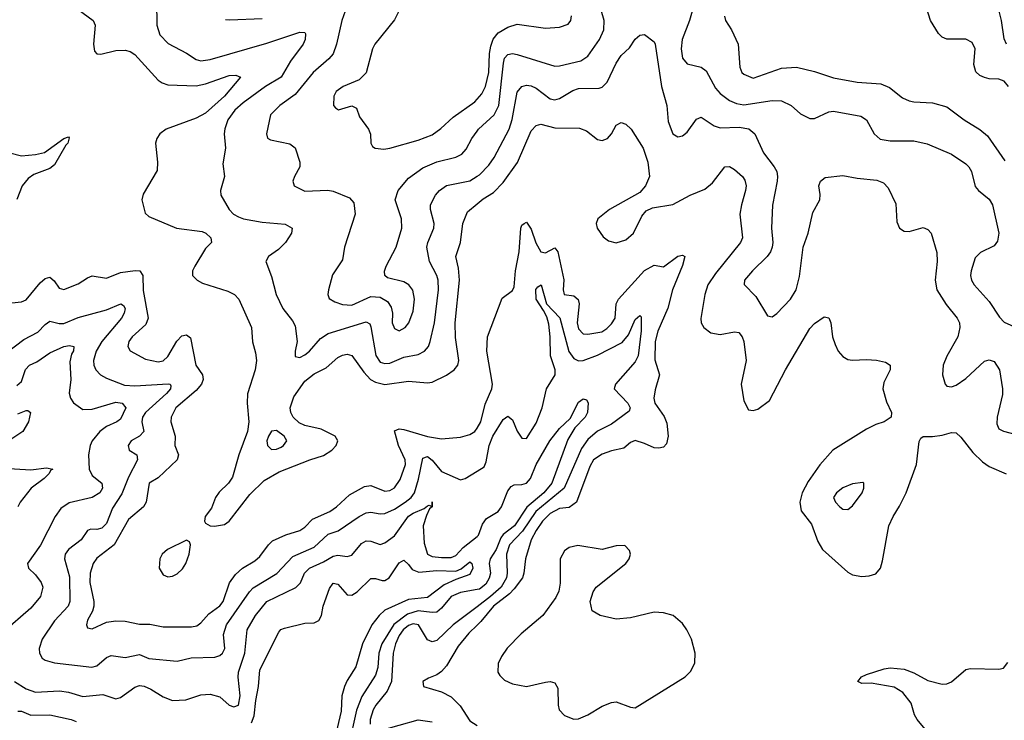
# Model space of a CAD drawing. Header units: inches. Extents: x 1649636 to 1815363, y 506543 to 641975.
# Tile 465 of 656: x 1758063 to 1762234, y 531346 to 534314. Entities that reach past the tile are written whole.
import ezdxf

# ---------------------------------------------------------------- set-up
doc = ezdxf.new("R2010")
doc.units = ezdxf.units.IN
doc.header["$MEASUREMENT"] = 0
doc.layers.add('B7553', color=7, linetype='Continuous')
doc.layers.add('B7563', color=7, linetype='Continuous')

msp = doc.modelspace()

# ---------------------------------------------------------------- linework, layer by layer
at = {"layer": 'B7553', "color": 5}
for points, elevation in [([(1759463.2, 534410), (1759427.9, 534310), (1759404.8, 534210), (1759390.6, 534169.4), (1759372.4, 534147.6), (1759306.1, 534090), (1759230, 533997), (1759164.2, 533950), (1759125.3, 533910), (1759107.6, 533830), (1759112.3, 533812.3), (1759124.7, 533804.7), (1759207.3, 533787.3), (1759230.2, 533770.2), (1759248.9, 533710), (1759248.9, 533690), (1759226.3, 533650), (1759220.3, 533630), (1759226, 533610), (1759270, 533588), (1759368.3, 533591.7), (1759390, 533587.8), (1759459.4, 533559.4), (1759478.3, 533538.3), (1759483.5, 533490), (1759439.3, 533350), (1759430, 533296), (1759387.7, 533232.3), (1759371, 533170), (1759368, 533150), (1759373.3, 533133.3), (1759398, 533118), (1759430, 533107.2), (1759470, 533105.1), (1759550, 533140.6), (1759590, 533138.4), (1759620.7, 533120.7), (1759636.4, 533096.4), (1759641.5, 533070), (1759640.8, 533030), (1759650, 533005), (1759670, 532995.6), (1759696.2, 533010), (1759711.1, 533030), (1759730, 533079.1), (1759734.8, 533130), (1759727.4, 533167.4), (1759711.2, 533191.2), (1759690, 533203), (1759620.9, 533220.9), (1759609.6, 533230), (1759608, 533248), (1759614.7, 533270), (1759657.3, 533350), (1759681.2, 533430), (1759680.6, 533470), (1759653.6, 533550), (1759666, 533590), (1759710, 533642.7), (1759770, 533686.5), (1759830, 533711.8), (1759910, 533731.4), (1759935.3, 533744.7), (1759954.3, 533765.7), (1759977.5, 533810), (1760000, 533841.4)], 560), ([(1758268.5, 534388.5), (1758373.4, 534310), (1758382.3, 534290), (1758374.7, 534210), (1758379.9, 534179.9), (1758389, 534169), (1758407, 534167), (1758470, 534183.5), (1758510, 534183.9), (1758530, 534178.7), (1758550, 534166), (1758650, 534057.5), (1758666.2, 534046.2), (1758690, 534038), (1758810, 534032.9), (1758850, 534041.3), (1758950, 534077.3), (1758978.3, 534078.3), (1758998, 534070), (1758930.1, 533990), (1758850, 533917.5), (1758810, 533896.6), (1758683.1, 533850), (1758655.8, 533830), (1758643.6, 533810), (1758638.5, 533790), (1758647.1, 533710), (1758644.6, 533675.4), (1758585.7, 533574.3), (1758580.2, 533550), (1758594.8, 533494.8), (1758610, 533479.5), (1758727.4, 533430), (1758836, 533416), (1758851.1, 533410), (1758872.4, 533390), (1758875.3, 533370), (1758850, 533344.7), (1758804.2, 533270), (1758794.2, 533250), (1758794.6, 533230), (1758814, 533210), (1758837.6, 533197.6), (1758944, 533164), (1758972.8, 533150), (1758991.4, 533130), (1759044.1, 533010), (1759049.4, 532949.4), (1759062.3, 532902.3), (1759065.4, 532870), (1759059.6, 532830), (1759028.3, 532728.3), (1759026.2, 532690), (1759033.8, 532610), (1759027.2, 532570), (1758991.4, 532470), (1758964.4, 532375.6), (1758947.2, 532350), (1758907.8, 532312.2), (1758892.8, 532290), (1758874.8, 532245.2), (1758848.1, 532210), (1758844.9, 532190), (1758850, 532180.5), (1758870.2, 532170.2), (1758887.9, 532167.9), (1758930, 532175.5), (1758950.6, 532190), (1759038, 532302), (1759097.7, 532362.3), (1759161.9, 532398.1), (1759292.2, 532450), (1759350, 532468), (1759384.9, 532490), (1759403, 532510), (1759410.7, 532530), (1759398.8, 532550), (1759339.2, 532579.2), (1759270, 532595.4), (1759246.1, 532606.1), (1759220.7, 532630), (1759211.3, 532650), (1759209, 532670), (1759223.8, 532716.2), (1759270, 532783.3), (1759310, 532814), (1759360.7, 532839.3), (1759410, 532882.5), (1759430, 532893.4), (1759450, 532897.3), (1759470, 532891), (1759520.1, 532820.1), (1759549, 532790), (1759570, 532778.7), (1759610, 532768.8), (1759710, 532782.8), (1759790, 532775.1), (1759810, 532777.8), (1759870, 532807.4), (1759903.5, 532830), (1759918.6, 532850), (1759923.1, 532870), (1759908.1, 532968.1), (1759906.7, 533030), (1759925.8, 533210), (1759921.1, 533261.1), (1759909.8, 533310), (1759929.4, 533370.6), (1759940.2, 533450), (1759960.1, 533499.9), (1760000, 533533.4)], 520), ([(1758642.3, 534390), (1758643.9, 534290), (1758656.9, 534250), (1758692.1, 534212.1), (1758770, 534171.3), (1758810, 534144.3), (1758830, 534139.8), (1758870, 534144.8), (1759110, 534214.7), (1759250, 534261.1), (1759270, 534259.3), (1759273.5, 534253.5), (1759272.3, 534230), (1759264, 534210), (1759210, 534137.3), (1759169.8, 534070.2), (1759104.4, 534030), (1759010, 533961.8), (1758973.4, 533930), (1758944.8, 533890), (1758931.1, 533851.1), (1758928.6, 533830), (1758935.2, 533770), (1758922.6, 533702.6), (1758930.3, 533650), (1758913.4, 533590), (1758915.3, 533570), (1758950.4, 533510), (1758968.4, 533490), (1758990, 533478.5), (1759010.2, 533470.2), (1759090, 533456.4), (1759187.9, 533447.9), (1759216.4, 533430), (1759213.4, 533410), (1759188.7, 533370), (1759159.3, 533340.7), (1759117.1, 533310), (1759106, 533290), (1759130, 533226), (1759148.9, 533150), (1759178, 533090), (1759218.6, 533038.6), (1759230, 533016.3), (1759238.2, 532950), (1759229, 532909), (1759230, 532886.7), (1759250, 532883.5), (1759270, 532894.7), (1759290, 532910.2), (1759337.2, 532962.8), (1759370, 532984.4), (1759530, 533033.6), (1759545.3, 533025.3), (1759550, 533013), (1759570.9, 532890.9), (1759590, 532863.1), (1759610, 532857.1), (1759630, 532859), (1759690, 532884.2), (1759750, 532895.1), (1759776.8, 532910), (1759794.2, 532930), (1759801.4, 532950), (1759819.2, 533030), (1759836.7, 533170), (1759834.9, 533210), (1759829.3, 533230), (1759798.5, 533290), (1759787.5, 533350), (1759791.3, 533370), (1759817.5, 533430), (1759818.8, 533450), (1759802.7, 533510), (1759802.6, 533530), (1759823.7, 533570), (1759840.7, 533590), (1759870, 533611.7), (1759970, 533631.5), (1760000, 533650.8)], 540), ([(1759669.2, 534350), (1759650, 534313.3), (1759566.7, 534210), (1759557.5, 534190), (1759530, 534088.3), (1759501, 534059), (1759432.4, 534030), (1759403.7, 534010), (1759394, 533990), (1759392.7, 533950), (1759399.9, 533939.9), (1759412.5, 533932.5), (1759470, 533948.5), (1759490, 533938.8), (1759502.8, 533902.8), (1759540.5, 533850), (1759548.5, 533828.5), (1759550.4, 533790), (1759556.7, 533776.7), (1759568.9, 533768.9), (1759605.4, 533765.4), (1759630, 533769.2), (1759750, 533803.8), (1759810, 533826.4), (1759847, 533853), (1759899.3, 533900.7), (1759990, 533965.6), (1760000, 533977)], 580), ([(1758935.1, 534315.1), (1758952.3, 534312.3), (1759090, 534318)], 560), ([(1758020.4, 533750), (1758070, 533736.3), (1758130, 533742.1), (1758168.3, 533751.7), (1758250, 533810.3), (1758270, 533817.3), (1758272.9, 533812.9), (1758266, 533790), (1758257.6, 533782.4), (1758210, 533698.6), (1758190, 533682.9), (1758122.1, 533657.9), (1758099.2, 533640.8), (1758073.7, 533610), (1758050, 533552.3)], 480), ([(1758030, 533114), (1758070, 533118.5), (1758090, 533126.4), (1758150, 533199.7), (1758170, 533216.9), (1758190, 533223.7), (1758208.2, 533208.2), (1758230, 533176), (1758250, 533171.1), (1758310, 533194.4), (1758350, 533220.8), (1758370, 533228.6), (1758430, 533219.5), (1758490, 533243.1), (1758551.5, 533251.5), (1758571.7, 533250), (1758584, 533230), (1758586.3, 533166.3), (1758607.3, 533050), (1758597.6, 533022.4), (1758539.3, 532970), (1758525, 532950), (1758521.2, 532930), (1758531, 532911), (1758595.3, 532875.3), (1758650, 532864), (1758670, 532869.4), (1758690, 532886.5), (1758728.3, 532951.7), (1758750, 532974.2), (1758770, 532979.2), (1758786.2, 532966.2), (1758808.7, 532850), (1758836.4, 532810), (1758840.1, 532790), (1758832.6, 532770), (1758810, 532742.7), (1758724, 532670), (1758703.9, 532630), (1758703.5, 532610), (1758721.4, 532550), (1758720.2, 532510), (1758735, 532470), (1758729.3, 532450), (1758650, 532373.8), (1758611.5, 532350), (1758598.4, 532270), (1758586.7, 532250), (1758523.4, 532196.6), (1758462.3, 532090), (1758390, 532033.2), (1758373.3, 532010), (1758361.9, 531970), (1758359.3, 531930), (1758376.4, 531850), (1758376.4, 531830), (1758371.3, 531808.7), (1758350.3, 531770), (1758346, 531750), (1758350, 531737.3), (1758370, 531733.4), (1758430, 531761.9), (1758470, 531767.7), (1758510, 531765.6), (1758570, 531753.9), (1758614, 531754), (1758670, 531742.8), (1758790, 531742.1), (1758813.1, 531746.9), (1758830, 531758.5), (1758863.4, 531796.6), (1758910, 531830.9), (1758925.2, 531850), (1758951.8, 531928.2), (1758976.3, 531963.7), (1759006, 531990), (1759058.3, 532021.7), (1759079.9, 532040.1), (1759116.3, 532090), (1759134.2, 532105.8), (1759190, 532132.3), (1759250, 532150.8), (1759270, 532164), (1759302.5, 532197.5), (1759376.2, 532230), (1759404.5, 532250), (1759459.4, 532300.6), (1759524, 532336), (1759550, 532340.6), (1759610, 532317.1), (1759630, 532319.6), (1759650, 532330.8), (1759673.9, 532366.1), (1759696.7, 532430), (1759695.1, 532450), (1759666.7, 532510), (1759650, 532572.9), (1759670, 532580.4), (1759690, 532577.3), (1759790, 532548), (1759850, 532538.2), (1759930, 532544.9), (1759970, 532556.5), (1759991.2, 532568.8), (1760000, 532583.3)], 480), ([(1758010, 532905), (1758080.3, 532959.7), (1758139.4, 532990), (1758170, 533023.2), (1758190, 533036.3), (1758230, 533026.6), (1758250, 533026.9), (1758310, 533051.8), (1758430, 533085.1), (1758490.8, 533110.8), (1758502.9, 533102.9), (1758509.2, 533090), (1758505.3, 533070), (1758493.8, 533050), (1758410.5, 532950), (1758386.3, 532910), (1758375.8, 532870), (1758376.8, 532850), (1758385.4, 532830), (1758405.4, 532810), (1758430, 532795.4), (1758506.3, 532766.3), (1758550, 532762.3), (1758691.6, 532771.6), (1758700.7, 532770), (1758703, 532763), (1758701.7, 532750), (1758684.7, 532730), (1758595.1, 532650), (1758582.9, 532630), (1758579.9, 532610), (1758588.2, 532570), (1758570.8, 532549.2), (1758534.4, 532530), (1758521.8, 532510), (1758526, 532490), (1758558.9, 532470), (1758562.3, 532450), (1758523.7, 532376.3), (1758495.2, 532304.8), (1758455.8, 532244.2), (1758430, 532180.3), (1758410, 532160.3), (1758390, 532155), (1758364.5, 532155.5), (1758350, 532149.6), (1758323.8, 532110), (1758269.3, 532070), (1758254.8, 532050), (1758252.3, 532030), (1758274.2, 531954.2), (1758275.7, 531850), (1758267.5, 531830), (1758210, 531768), (1758157.4, 531690), (1758145.6, 531650), (1758147.2, 531630), (1758157.4, 531610), (1758170, 531601.2), (1758210.1, 531590.1), (1758368.5, 531571.5), (1758390, 531577.4), (1758430, 531612.7), (1758450, 531621.3), (1758510, 531612.2), (1758570, 531624.6), (1758610, 531608.4), (1758730, 531596.5), (1758788.6, 531611.4), (1758890, 531613.1), (1758910, 531620.7), (1758921.2, 531630), (1758931.2, 531650), (1758925.6, 531710), (1758938.7, 531750), (1759035.6, 531890), (1759052.2, 531907.8), (1759152.2, 531967.8), (1759219.3, 532040.7), (1759310, 532078.9), (1759370, 532134.4), (1759411.2, 532148.8), (1759500.8, 532210), (1759530, 532224.8), (1759550, 532228.3), (1759590, 532220.4), (1759610, 532222.1), (1759650, 532240.1), (1759695.3, 532270), (1759720.7, 532290), (1759735, 532310), (1759752.5, 532367.5), (1759770, 532455.9), (1759790, 532463.7), (1759810, 532447.5), (1759850, 532399.8), (1759930, 532365.3), (1759950, 532370.3), (1760000, 532401.6)], 460), ([(1758050, 532764.7), (1758070, 532781.8), (1758087.6, 532832.4), (1758103.8, 532850), (1758135.8, 532864.2), (1758190, 532902.9), (1758250, 532928.9), (1758273.5, 532933.5), (1758291.7, 532930), (1758291, 532911), (1758282.7, 532897.3), (1758275.8, 532864.2), (1758279.1, 532790), (1758272, 532732), (1758278, 532710), (1758290.2, 532690.2), (1758330, 532662.4), (1758370, 532664.2), (1758470, 532693.2), (1758497, 532690), (1758512.6, 532670), (1758490, 532622), (1758474.7, 532610), (1758430.1, 532590), (1758402.7, 532570), (1758370, 532530.6), (1758360.8, 532510), (1758354.1, 532470), (1758356.8, 532410), (1758370, 532382.6), (1758410.9, 532350.9), (1758412.9, 532330), (1758402.4, 532310), (1758370, 532289.4), (1758272.1, 532267.9), (1758236.7, 532243.3), (1758213.4, 532210), (1758151.4, 532088.6), (1758096, 532010), (1758099.5, 531990), (1758130, 531962.8), (1758153.7, 531930), (1758160.6, 531910), (1758150.9, 531870), (1758110, 531820.6), (1757990, 531716.4)], 440), ([(1758055.1, 532644.9), (1758090, 532657.8), (1758097.8, 532657.8), (1758108.2, 532650), (1758099.8, 532610), (1758076.2, 532570), (1757956.1, 532490)], 420), ([(1757993.8, 532413.8), (1758110, 532406.9), (1758175.9, 532415.9), (1758203.8, 532410), (1758194.4, 532405.6), (1758186.2, 532390), (1758165.9, 532370), (1758111.7, 532330), (1758065, 532270), (1758055.2, 532250)], 420), ([(1758040.2, 531510), (1758090, 531479.5), (1758130, 531466), (1758230.7, 531470.7), (1758270, 531465.1), (1758330, 531446.8), (1758414.9, 531454.9), (1758470, 531436.9), (1758490, 531442.9), (1758550, 531487.1), (1758570, 531493.2), (1758590, 531490.7), (1758618.7, 531478.7), (1758670, 531445.2), (1758710, 531430.8), (1758766.8, 531433.2), (1758830, 531453.8), (1758870, 531456.9), (1758910, 531446), (1758950.7, 531410), (1758970, 531403.9), (1758989.3, 531410), (1758997.1, 531450), (1758988.3, 531528.3), (1758989.8, 531549.8), (1759015.8, 531630), (1759025.7, 531730), (1759061.1, 531790), (1759110, 531849.5), (1759231.8, 531908.2), (1759251.8, 531928.2), (1759268.8, 531970), (1759289.9, 531990), (1759350, 532016.9), (1759390, 532040.9), (1759410, 532045.7), (1759450, 532040.4), (1759470, 532045.2), (1759510, 532094.4), (1759530, 532106), (1759550, 532105.4), (1759590, 532090.2), (1759610, 532098), (1759650, 532127.9), (1759710, 532210.4), (1759730, 532224.2), (1759776, 532244), (1759790, 532255.3), (1759797.2, 532257.2), (1759809.3, 532250.7), (1759810, 532271.5), (1759810.1, 532250), (1759798.7, 532241.3), (1759785.7, 532214.3), (1759772.2, 532170), (1759776.2, 532096.2), (1759790, 532050.3), (1759810, 532039.8), (1759850, 532035.5), (1759890, 532036.3), (1759910, 532043.7), (1759941.6, 532078.4), (1760000, 532125.4)], 440), ([(1759044.4, 531335.6), (1759055.4, 531364.6), (1759062.4, 531430), (1759074.8, 531490), (1759079.9, 531560.1), (1759160.8, 531719.2), (1759169.4, 531730.6), (1759183.8, 531736.2), (1759270, 531757.4), (1759310, 531758.5), (1759330, 531768.9), (1759341, 531790), (1759348.8, 531830), (1759375.6, 531904.4), (1759390, 531926.9), (1759410, 531922.9), (1759450, 531877.5), (1759470, 531876.3), (1759492.5, 531890), (1759550, 531947.5), (1759570, 531946.9), (1759598.1, 531938.1), (1759610, 531938.5), (1759628.4, 531950), (1759670, 532013.8), (1759690, 532025), (1759710, 532006.5), (1759724.8, 531984.8), (1759753.3, 531973.3), (1759830, 531980.2), (1759910, 531978.6), (1759932.7, 531987.3), (1759970, 532017.8), (1759977.8, 532010), (1759982.5, 531990), (1759970, 531964.4), (1759910, 531943.2), (1759860.5, 531919.5), (1759790, 531867), (1759710, 531857.8), (1759610, 531812.7), (1759585.1, 531790), (1759553.8, 531750), (1759515.5, 531670), (1759487.2, 531572.8), (1759450, 531514.7), (1759439.3, 531490), (1759427.4, 531450), (1759424.9, 531384.9), (1759397.3, 531270)], 420), ([(1760000, 531900), (1759930, 531887.3), (1759890.2, 531870), (1759850, 531820.5), (1759830, 531804.8), (1759810, 531802.9), (1759750, 531810.6), (1759704.8, 531795.2), (1759647.9, 531752.1), (1759596.4, 531670), (1759583.7, 531630), (1759580.3, 531570), (1759570, 531536.8), (1759512.5, 531447.5), (1759490, 531388.9), (1759457, 531243)], 440), ([(1760000, 531826.8), (1759898.7, 531750), (1759830, 531684.7), (1759810, 531678.6), (1759790, 531687.7), (1759751.7, 531750), (1759730, 531755.1), (1759710, 531748.4), (1759687.1, 531730), (1759670, 531705.4), (1759654.9, 531670), (1759645.1, 531630), (1759637.7, 531510), (1759619.2, 531470), (1759571.2, 531410), (1759560.6, 531390), (1759547.9, 531350), (1759547.1, 531330)], 460), ([(1760000, 531749.5), (1759965, 531715), (1759920.3, 531659.7), (1759870, 531576.8), (1759850, 531552.7), (1759830, 531538.2), (1759794.7, 531525.3), (1759770.7, 531510), (1759773.4, 531490), (1759850, 531467.2), (1759890, 531446.2), (1759928, 531408), (1759970, 531344.4), (1760000, 531324.4)], 480), ([(1758054.4, 531385.6), (1758070, 531385.1), (1758110, 531368.5), (1758190, 531368.8), (1758280.5, 531350), (1758301.5, 531341.5)], 420), ([(1759590, 531302.5), (1759750, 531348.9), (1759810, 531339.8)], 460)]:
    msp.add_lwpolyline(points, dxfattribs=dict(at, elevation=elevation))
for points, elevation in [([(1759150, 532573.9), (1759130, 532570.6), (1759116.3, 532550), (1759110.1, 532530), (1759112.9, 532510), (1759130, 532493.7), (1759150, 532495), (1759170, 532503.5), (1759180.9, 532510), (1759194.6, 532530), (1759183.7, 532550)], 540), ([(1758770, 532109.7), (1758689.2, 532070), (1758666.3, 532050), (1758656.1, 532030), (1758653.4, 531990), (1758670, 531962.6), (1758690, 531953.8), (1758710, 531957), (1758730, 531967.3), (1758752.2, 531987.8), (1758766.6, 532010), (1758780.5, 532050), (1758786.9, 532090), (1758782.4, 532102.4)], 520)]:
    msp.add_lwpolyline(points, close=True, dxfattribs=dict(at, elevation=elevation))
at = {"layer": 'B7563', "color": 5}
for points, elevation in [([(1762250.8, 534030.8), (1762233.2, 534053.2), (1762210, 534061.3), (1762170, 534063.2), (1762149.3, 534069.3), (1762130, 534077.7), (1762113.2, 534093.2), (1762104.3, 534124.3), (1762109.9, 534189.9), (1762097.1, 534217.1), (1762070, 534231.6), (1761990, 534230.8), (1761970, 534239.8), (1761954.5, 534254.5), (1761921.3, 534310), (1761875, 534455)], 580), ([(1760916.8, 534370), (1760899.3, 534310), (1760868.6, 534230), (1760864, 534190), (1760870.8, 534150.8), (1760890, 534126.3), (1760950, 534112.1), (1760970, 534097.3), (1761010, 534023), (1761030, 534000.8), (1761070, 533971.8), (1761098.6, 533958.6), (1761130, 533952.7), (1761250, 533971.6), (1761290, 533969.4), (1761330.8, 533950.8), (1761370, 533915.3), (1761410, 533894.6), (1761430, 533895.3), (1761490, 533922.9), (1761510, 533926.8), (1761625.4, 533905.4), (1761649.3, 533889.3), (1761681.7, 533830), (1761707.7, 533807.7), (1761750, 533800.2), (1761850, 533800.6), (1761907.3, 533787.3), (1762010, 533744.7), (1762070, 533702.8), (1762083.6, 533690), (1762095.2, 533670), (1762110, 533607.7), (1762123.8, 533590), (1762170, 533553.1), (1762182.9, 533530), (1762210.2, 533410), (1762205.1, 533374.9), (1762190, 533355.3), (1762132.7, 533327.3), (1762110, 533305.1), (1762092.5, 533250), (1762090.2, 533230), (1762094.2, 533210), (1762105.8, 533190), (1762170, 533120.2), (1762213.4, 533053.4), (1762233.2, 533033.2), (1762273.5, 533013.5)], 560), ([(1760000, 533841.4), (1760006.2, 533850), (1760072.5, 533910), (1760092.7, 533950), (1760112, 534130), (1760116.8, 534150), (1760130, 534166), (1760150, 534170.1), (1760170, 534166.7), (1760330, 534116.8), (1760350, 534117.8), (1760440, 534140), (1760470, 534159.2), (1760518.6, 534230), (1760537, 534270), (1760538.8, 534310), (1760525.7, 534354.3)], 560), ([(1760000, 533977), (1760020.1, 533999.9), (1760035.2, 534030), (1760049.9, 534090), (1760052.8, 534170), (1760058.3, 534201.7), (1760068.7, 534231.3), (1760090, 534257.5), (1760130, 534281.9), (1760170, 534295.2), (1760290, 534277.4), (1760350, 534282.3), (1760385.7, 534294.3), (1760397.4, 534310), (1760400.2, 534330)], 580), ([(1761048.1, 534328.1), (1761052.6, 534310), (1761077.8, 534270), (1761105.8, 534210), (1761112.6, 534112.6), (1761122, 534090), (1761130, 534082.4), (1761170, 534066.2), (1761290, 534107.6), (1761352.9, 534112.9), (1761430, 534093.5), (1761510, 534066.8), (1761610, 534048.3), (1761710, 534042.1), (1761746.8, 534026.8), (1761802.7, 533982.7), (1761830, 533970.2), (1761850, 533965), (1761930, 533961.3), (1761990, 533944.4), (1762064, 533890), (1762130, 533849.2), (1762162.3, 533822.3), (1762235.5, 533715.5)], 580), ([(1762243.1, 534210), (1762233.2, 534233.2), (1762221.8, 534310), (1762210, 534355.1)], 560), ([(1760000, 533650.8), (1760010, 533657.2), (1760050, 533697.1), (1760073.2, 533730), (1760136.7, 533850), (1760149, 533891), (1760170, 534007.2), (1760189.1, 534030.9), (1760210, 534036.6), (1760230, 534033.4), (1760250, 534024.1), (1760310, 533978.9), (1760330, 533974.8), (1760350, 533979.8), (1760406.2, 534013.8), (1760430, 534022.5), (1760517.1, 534022.9), (1760530, 534028.4), (1760551.1, 534048.9), (1760588.7, 534130), (1760610, 534161.5), (1760645.4, 534194.6), (1760670, 534230.4), (1760690, 534248.4), (1760710, 534250.3), (1760750, 534219.3), (1760754.9, 534210), (1760781.8, 534030), (1760803.8, 533950), (1760810, 533883), (1760830, 533830.3), (1760850, 533816.9), (1760870, 533821.3), (1760890, 533837.4), (1760930, 533892.2), (1760950, 533900.3), (1761004.6, 533864.6), (1761030, 533855.7), (1761110, 533857.9), (1761151.6, 533851.6), (1761176.5, 533830), (1761213, 533750), (1761259.3, 533690), (1761269.3, 533670), (1761273.4, 533650), (1761271.3, 533630), (1761251.7, 533528.3), (1761247.7, 533430), (1761252.9, 533370), (1761250.2, 533350), (1761243.2, 533330), (1761229.1, 533310.9), (1761166.7, 533250), (1761133.4, 533210), (1761132.2, 533192.2), (1761181.2, 533141.2), (1761230, 533059.3), (1761250, 533055.3), (1761270, 533068.8), (1761327.2, 533130), (1761352.3, 533170), (1761366.5, 533226.5), (1761381.8, 533350), (1761402.3, 533410), (1761423, 533497), (1761451.8, 533550), (1761453.6, 533573.6), (1761448.5, 533610), (1761454.5, 533630), (1761474.5, 533645.5), (1761550, 533653.8), (1761610, 533641.8), (1761694, 533634), (1761722.3, 533622.3), (1761742, 533602), (1761773.7, 533533.7), (1761778, 533458), (1761790, 533430.7), (1761810, 533418), (1761830, 533417.1), (1761890, 533433), (1761910, 533424.9), (1761923, 533410), (1761947.5, 533327.5), (1761949.1, 533290), (1761940.6, 533210), (1761947.9, 533170), (1761987.1, 533107.1), (1762034.4, 533050), (1762043.2, 533030), (1762045.2, 533010), (1762036.5, 532970), (1761990, 532888.3), (1761974.6, 532850), (1761971.6, 532810), (1761982.3, 532770), (1761990, 532761.7), (1762010, 532758.2), (1762030, 532765.4), (1762070, 532793.4), (1762150, 532868), (1762170, 532872.4), (1762190, 532865.3), (1762213.6, 532830), (1762226.5, 532750), (1762225.5, 532725.5), (1762202.8, 532630), (1762202.1, 532602.1), (1762210, 532581.1), (1762230, 532571.3), (1762290, 532555.9)], 540), ([(1760000, 533533.4), (1760025.3, 533554.7), (1760070, 533581.2), (1760110, 533623.9), (1760171.7, 533708.3), (1760230, 533843.2), (1760250, 533865.2), (1760270, 533871.7), (1760330, 533855.7), (1760434.4, 533854.4), (1760463.1, 533843.1), (1760510, 533806.2), (1760530, 533802.2), (1760553, 533810), (1760569.7, 533830), (1760590, 533866.7), (1760610, 533878.3), (1760630, 533871.3), (1760652.4, 533850), (1760703.9, 533770), (1760724.2, 533710), (1760730.2, 533650), (1760713.6, 533610), (1760690, 533582.2), (1760561.8, 533510), (1760512.2, 533470), (1760504.7, 533450), (1760509.3, 533430), (1760533.7, 533393.7), (1760556.7, 533376.7), (1760590, 533369.1), (1760630, 533380.8), (1760663.2, 533410), (1760698.5, 533481.5), (1760716.5, 533503.5), (1760743.4, 533516.6), (1760830, 533531), (1760903.5, 533570), (1760964.6, 533595.4), (1760997.7, 533622.3), (1761050, 533690.4), (1761070, 533692.2), (1761090, 533679.6), (1761124.4, 533650), (1761133.9, 533633.9), (1761139.5, 533610), (1761137.8, 533590), (1761119.6, 533530), (1761113.9, 533490), (1761124.7, 533390), (1761115.6, 533370), (1761010, 533238.7), (1760978.3, 533190), (1760964.5, 533150), (1760947.4, 533047.4), (1760948.9, 533030), (1760960.6, 533010), (1760990, 532987.2), (1761030, 532980.5), (1761090, 532991.5), (1761109.4, 532989.4), (1761123.7, 532970), (1761130.1, 532950), (1761140.1, 532870), (1761118.3, 532770), (1761130, 532699.3), (1761150, 532661.3), (1761170, 532657.8), (1761190, 532664.7), (1761238.7, 532701.3), (1761306.5, 532830), (1761410, 533005.3), (1761430, 533027.2), (1761470, 533055.5), (1761490.3, 533050.3), (1761498.7, 533030), (1761505.7, 532970), (1761517.3, 532937.3), (1761530.3, 532910), (1761550, 532886.7), (1761570, 532874.9), (1761590, 532871.6), (1761650, 532874.9), (1761692.1, 532872.1), (1761730, 532862.8), (1761750.7, 532850), (1761750.5, 532830), (1761723, 532777), (1761718.5, 532750), (1761734.6, 532694.6), (1761755.5, 532650), (1761754, 532630), (1761724, 532610), (1761690, 532599.2), (1761650, 532578.8), (1761507, 532490), (1761451.7, 532428.3), (1761402.9, 532357.1), (1761376.6, 532310), (1761367.8, 532270), (1761373.6, 532233.6), (1761416.3, 532176.3), (1761443.6, 532103.6), (1761462.8, 532070), (1761570, 531973.2), (1761590, 531962.6), (1761630, 531955.9), (1761661.5, 531958.5), (1761690, 531967), (1761708.7, 531991.3), (1761718.2, 532021.8), (1761744.6, 532170), (1761762.2, 532210), (1761790, 532253.4), (1761818.1, 532310), (1761861.6, 532430), (1761873.3, 532526.7), (1761879.3, 532540.7), (1761890, 532547.7), (1761928.7, 532548.7), (1761970, 532553.8), (1762010, 532564.9), (1762030, 532563.8), (1762050, 532546), (1762100.5, 532480.5), (1762141.3, 532441.3), (1762170, 532421.5), (1762242, 532390)], 520), ([(1760000, 532583.3), (1760016.1, 532610), (1760035.1, 532684.9), (1760062.4, 532750), (1760065.4, 532770), (1760041.9, 532910), (1760043.7, 532970), (1760106.4, 533133.6), (1760150, 533166.3), (1760157.6, 533182.4), (1760163, 533250), (1760178.2, 533330), (1760185.3, 533430), (1760190, 533442.8), (1760199.7, 533450), (1760210, 533455.6), (1760230, 533425.8), (1760248.4, 533368.4), (1760270, 533330.1), (1760290, 533325.5), (1760330, 533347.3), (1760342.4, 533330), (1760368, 533212), (1760364.8, 533170), (1760369.2, 533150), (1760410, 533144.5), (1760428.7, 533128.7), (1760432.5, 533110), (1760423.7, 533030), (1760430, 533004.7), (1760450, 532983), (1760470, 532982), (1760528.3, 532991.7), (1760550, 533005.2), (1760570, 533025), (1760585, 533050), (1760589.9, 533110), (1760598.8, 533130), (1760710, 533250.8), (1760750, 533273.7), (1760790, 533267.2), (1760850, 533311.9), (1760870, 533316.8), (1760879.6, 533310), (1760870, 533272.8), (1760828.4, 533170), (1760807.9, 533092.1), (1760766, 532994), (1760754.1, 532950), (1760753.4, 532873.4), (1760773.1, 532810), (1760754.2, 532745.8), (1760749.4, 532710), (1760753.6, 532690), (1760792.6, 532632.6), (1760804.2, 532604.2), (1760809, 532550), (1760803, 532517), (1760790, 532503.4), (1760770, 532498.4), (1760750, 532499.8), (1760710, 532519.3), (1760670, 532530.7), (1760650, 532522.2), (1760621.3, 532498.7), (1760570, 532488), (1760530, 532473.8), (1760493.7, 532450), (1760478.1, 532421.9), (1760421.6, 532270), (1760390, 532247.3), (1760350, 532242.9), (1760310, 532221.9), (1760277.5, 532190), (1760250.6, 532150), (1760229.6, 532110), (1760205, 532030), (1760198.3, 531970), (1760191.9, 531950), (1760157.3, 531902.7), (1760137.8, 531882.2), (1760070.1, 531830), (1760015.4, 531764.6), (1760000, 531749.5)], 480), ([(1760000, 532401.6), (1760030, 532420.4), (1760038.5, 532441.5), (1760050.8, 532510), (1760066.9, 532550), (1760110, 532620.3), (1760130, 532634.6), (1760150, 532618.4), (1760170, 532570.6), (1760190, 532541.3), (1760210, 532540.4), (1760250, 532605.3), (1760276.2, 532670), (1760294.7, 532750), (1760330.5, 532809.5), (1760330.8, 532830), (1760311.3, 532890), (1760310.3, 532970.3), (1760303.9, 533023.9), (1760295.1, 533055.1), (1760281.7, 533081.7), (1760249.9, 533130), (1760249, 533171), (1760257.6, 533182.4), (1760271.4, 533190), (1760293.8, 533110), (1760350.5, 533050.5), (1760388.3, 532908.3), (1760410, 532879), (1760430, 532869.3), (1760450, 532870.1), (1760510, 532892.9), (1760614.1, 532945.9), (1760641.5, 532978.5), (1760670, 533043.7), (1760690, 533060.5), (1760695.3, 533055.3), (1760695.4, 532995.4), (1760682.9, 532890), (1760670, 532864), (1760587, 532770), (1760581.6, 532750), (1760638.2, 532690), (1760649.1, 532670), (1760643.8, 532656.2), (1760570, 532600.6), (1760510, 532571.1), (1760470, 532535.8), (1760442.7, 532497.3), (1760368.7, 532330), (1760248.4, 532230), (1760192.2, 532147.8), (1760137.9, 532090), (1760124.3, 532050), (1760127.9, 531970), (1760124.8, 531950), (1760102.3, 531910), (1760056.9, 531870), (1760000, 531826.8)], 460), ([(1760000, 532125.4), (1760005.7, 532130), (1760023.3, 532176.7), (1760039.7, 532200.3), (1760090, 532231.3), (1760104, 532250), (1760130, 532317.5), (1760144.2, 532335.8), (1760156.9, 532343.1), (1760190, 532344.3), (1760210, 532351.2), (1760227, 532370), (1760250, 532430.1), (1760308.8, 532530), (1760350, 532582.2), (1760395.2, 532624.8), (1760430, 532693), (1760450, 532707.2), (1760463.1, 532703.1), (1760471.2, 532691.2), (1760468.4, 532650), (1760457.9, 532630), (1760414.8, 532585.2), (1760384.2, 532535.8), (1760316.6, 532350), (1760283, 532310), (1760210.5, 532249.5), (1760158.6, 532170), (1760110, 532132.7), (1760101, 532119), (1760080.6, 532070), (1760055.7, 532030), (1760050.9, 532010), (1760057.3, 531970), (1760052.1, 531947.9), (1760037.4, 531922.6), (1760010, 531901.9), (1760000, 531900)], 440), ([(1761980.2, 531210), (1761864.7, 531350), (1761852.8, 531370), (1761838.3, 531418.3), (1761804.1, 531464.1), (1761766.5, 531486.5), (1761670, 531503.9), (1761630, 531501.6), (1761613.2, 531510), (1761629.2, 531530), (1761650, 531540.5), (1761724.5, 531564.5), (1761750, 531568.2), (1761810, 531563.1), (1761850, 531547.6), (1761910, 531514.2), (1761970, 531499.6), (1761990, 531500.3), (1762010, 531508.9), (1762070, 531560.9), (1762090, 531565.3), (1762210, 531562.6), (1762230, 531566.4), (1762248.7, 531591.3)], 480)]:
    msp.add_lwpolyline(points, dxfattribs=dict(at, elevation=elevation))
for points, elevation in [([(1761633.8, 532353.8), (1761590, 532348), (1761550, 532331.1), (1761522, 532310), (1761510.4, 532290), (1761518.7, 532270), (1761537.1, 532250), (1761550, 532240.3), (1761570, 532239.5), (1761590, 532254.4), (1761631.1, 532310), (1761638.4, 532330), (1761639, 532350)], 540), ([(1760427.2, 532087.2), (1760390, 532078.7), (1760370, 532063.9), (1760351.6, 532030), (1760352.7, 531927.3), (1760346.7, 531893.3), (1760333.3, 531866.7), (1760279.3, 531790), (1760187.6, 531712.4), (1760128.1, 531651.9), (1760103.3, 531616.7), (1760090, 531587), (1760088.3, 531550), (1760096.1, 531536.1), (1760116.1, 531516.1), (1760150, 531500.1), (1760210, 531489.5), (1760290, 531508.1), (1760310.2, 531510.2), (1760330, 531505.3), (1760342.2, 531482.2), (1760343, 531410), (1760347.8, 531390), (1760370, 531366.6), (1760410, 531350.6), (1760430, 531352.5), (1760470, 531369.2), (1760530, 531406), (1760570, 531421.9), (1760590, 531424.1), (1760650, 531401.3), (1760670, 531399.6), (1760882, 531530), (1760905.9, 531554.1), (1760922.6, 531590), (1760923.9, 531630), (1760908.3, 531690), (1760889.4, 531729.4), (1760870, 531755.6), (1760830.4, 531790.4), (1760790, 531802), (1760750, 531804.1), (1760650, 531780.7), (1760590, 531774.6), (1760521.2, 531790), (1760488, 531810), (1760478.9, 531850), (1760491.3, 531890), (1760505.1, 531910), (1760629.7, 532010), (1760643.9, 532030), (1760649.7, 532050), (1760646.1, 532066.1), (1760626.1, 532086.1), (1760590, 532085.8), (1760530, 532069.8)], 520)]:
    msp.add_lwpolyline(points, close=True, dxfattribs=dict(at, elevation=elevation))

doc.saveas('drawing.dxf')
